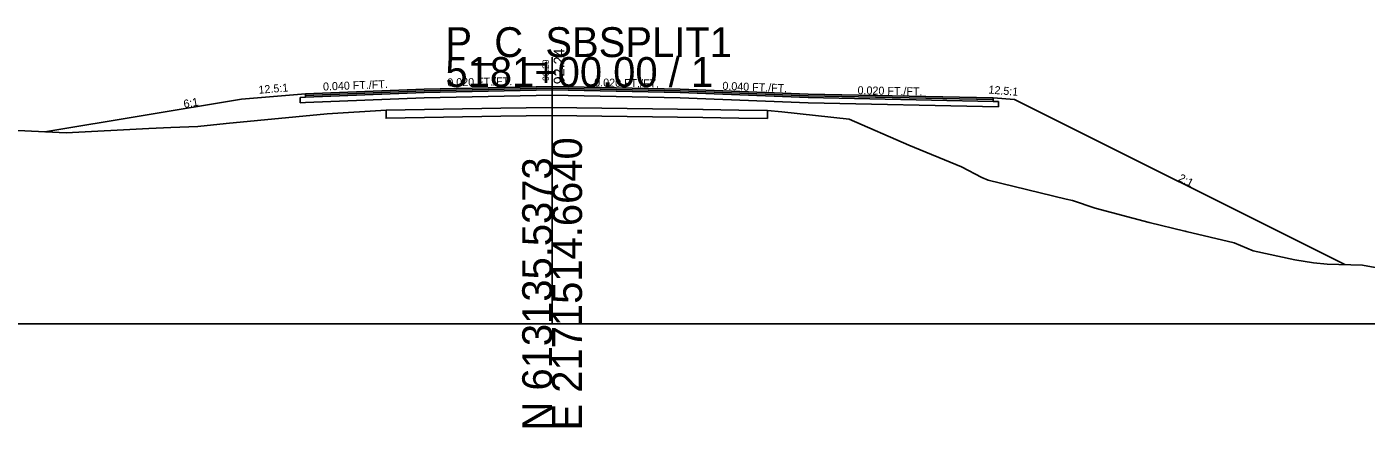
# Model space of a CAD drawing. Extents: x -26 to 1303, y -3010 to 12023.
# Drawn here: x 100.8 to 226.3, y 4990.3 to 5027.8 of the extents above; entities that cross this region are included whole.
import ezdxf

# ---------------------------------------------------------------- set-up
doc = ezdxf.new("R2010")
doc.units = 0
for name, color, linetype in [('RD_GPK_XS_Cell', 7, 'Continuous'), ('RD_XS_Base', 7, 'Continuous'), ('RD_XS_ExGround', 7, 'Continuous'), ('RD_XS_ExPaveRet', 7, 'Continuous'), ('RD_XS_Greenside', 7, 'Continuous'), ('RD_XS_Pave', 7, 'Continuous'), ('RD_XS_PaveOvlay_CP', 7, 'Continuous'), ('RD_XS_TieSlope', 7, 'Continuous'), ('RD_XS_TX_Elev_EX', 7, 'Continuous'), ('RD_XS_TX_Elev_PR', 7, 'Continuous'), ('RD_XS_TX_ShdSlope', 7, 'Continuous'), ('RD_XS_TX_Slope', 7, 'Continuous')]:
    doc.layers.add(name, color=color, linetype=linetype)

msp = doc.modelspace()

# ---------------------------------------------------------------- linework, layer by layer
at = {"layer": 'RD_GPK_XS_Cell'}
for p, q in [((150, 5000), (150, 5025)), ((0, 5000), (150, 5000)), ((150, 5000), (300, 5000))]:
    msp.add_line(p, q, dxfattribs=at)
at = {"layer": 'RD_XS_Base'}
for p, q in [((138, 5021.68), (150, 5021.92)), ((150, 5021.92), (150, 5022.08)), ((150, 5022.08), (150, 5021.42)), ((150, 5021.92), (150, 5021.92)), ((162, 5021.68), (150, 5021.92)), ((150, 5021.92), (150, 5021.92)), ((150, 5021.92), (150, 5021.42)), ((126.41, 5021.22), (126.91, 5021.24)), ((126.41, 5020.72), (126.41, 5021.22)), ((126.41, 5021.22), (126.41, 5021.22)), ((126.91, 5020.74), (126.41, 5020.72)), ((126.41, 5020.72), (126.41, 5020.72)), ((126.41, 5020.72), (126.41, 5020.72)), ((126.91, 5021.24), (138, 5021.68)), ((126.91, 5021.24), (126.91, 5021.24)), ((138, 5021.18), (126.91, 5020.74)), ((126.91, 5020.74), (126.91, 5020.74)), ((150, 5021.42), (138, 5021.18)), ((150, 5021.42), (150, 5021.42)), ((150, 5021.42), (162, 5021.18)), ((150, 5021.42), (150, 5021.42)), ((174, 5021.2), (162, 5021.68)), ((162, 5021.68), (162, 5021.68)), ((162, 5021.18), (162, 5021.18)), ((162, 5021.18), (174, 5020.7)), ((191.32, 5020.85), (174, 5021.2)), ((174, 5021.2), (174, 5021.2)), ((174, 5020.7), (174, 5020.7)), ((174, 5020.7), (191.82, 5020.34)), ((191.82, 5020.84), (191.32, 5020.85)), ((191.32, 5020.85), (191.32, 5020.85)), ((191.82, 5020.34), (191.82, 5020.84)), ((191.82, 5020.84), (191.82, 5020.84)), ((191.82, 5020.34), (191.82, 5020.34)), ((191.82, 5020.34), (191.82, 5020.34))]:
    msp.add_line(p, q, dxfattribs=at)
at = {"layer": 'RD_XS_ExGround'}
msp.add_lwpolyline([(94.72, 5018.38), (104.46, 5017.9), (112.23, 5018.3), (114.28, 5018.41), (116.81, 5018.5), (119.47, 5018.76), (128.93, 5019.67), (134.44, 5020.01), (145.19, 5020.21), (149.93, 5020.29), (164.12, 5020.09), (167.49, 5020.04), (170.17, 5020), (171.53, 5019.87), (177.82, 5019.18), (183.43, 5016.76), (188.34, 5014.7), (190.27, 5013.72), (190.84, 5013.45), (198.16, 5011.69), (198.76, 5011.55), (200.86, 5010.85), (205.94, 5009.5), (209.28, 5008.68), (209.32, 5008.67), (209.39, 5008.65), (213.9, 5007.6), (215.69, 5006.84), (219.59, 5005.99), (221.34, 5005.72), (222.61, 5005.59), (225.91, 5005.5), (232.22, 5004.34)], dxfattribs=at)
at = {"layer": 'RD_XS_ExPaveRet'}
for points in [[(170.17, 5020), (167.49, 5020.04), (164.12, 5020.09), (164.12, 5020.09), (149.93, 5020.29), (145.19, 5020.21), (145.19, 5020.21), (134.44, 5020.01), (134.44, 5020.01), (134.44, 5020.01), (134.44, 5019.26), (134.44, 5019.26), (145.19, 5019.46), (145.19, 5019.46), (149.93, 5019.54), (164.12, 5019.34), (164.12, 5019.34), (167.49, 5019.29), (170.17, 5019.25), (170.17, 5019.25), (170.17, 5019.25), (170.17, 5020), (170.17, 5020), (170.17, 5020), (170.17, 5020)], [(170.17, 5020), (167.49, 5020.04), (164.12, 5020.09), (149.93, 5020.29), (145.19, 5020.21), (134.44, 5020.01), (134.44, 5019.26), (145.19, 5019.46), (149.93, 5019.54), (164.12, 5019.34), (167.49, 5019.29), (170.17, 5019.25), (170.17, 5020)]]:
    msp.add_lwpolyline(points, dxfattribs=at)
at = {"layer": 'RD_XS_Greenside'}
for p, q in [((120.91, 5021.07), (102.48, 5018)), ((193.32, 5021.01), (224.25, 5005.55))]:
    msp.add_line(p, q, dxfattribs=at)
at = {"layer": 'RD_XS_Pave'}
for p, q in [((138, 5022), (126.91, 5021.55)), ((138, 5021.84), (126.91, 5021.39)), ((126.91, 5021.39), (138, 5021.84)), ((150, 5022.24), (138, 5022)), ((150, 5022.08), (138, 5021.84)), ((138, 5021.84), (150, 5022.08)), ((138, 5021.68), (150, 5021.92)), ((162, 5022), (150, 5022.24)), ((150, 5021.92), (150, 5022.08)), ((150, 5022.08), (162, 5021.84)), ((162, 5021.84), (150, 5022.08)), ((150, 5022.08), (150, 5022.08)), ((150, 5022.08), (150, 5021.92)), ((150, 5021.92), (150, 5021.92)), ((150, 5021.92), (150, 5021.92)), ((150, 5021.92), (150, 5021.92)), ((150, 5021.92), (162, 5021.68)), ((174, 5021.52), (162, 5022)), ((162, 5022), (162, 5022)), ((162, 5021.84), (162, 5021.84)), ((162, 5021.84), (174, 5021.36)), ((174, 5021.36), (162, 5021.84)), ((162, 5021.84), (162, 5021.84)), ((126.91, 5021.24), (138, 5021.68)), ((126.91, 5021.55), (126.91, 5021.55)), ((126.91, 5021.55), (126.91, 5021.39)), ((126.91, 5021.39), (126.91, 5021.39)), ((126.91, 5021.39), (126.91, 5021.24)), ((126.91, 5021.39), (126.91, 5021.39)), ((126.91, 5021.39), (126.91, 5021.39)), ((126.91, 5021.24), (126.91, 5021.24)), ((126.91, 5021.24), (126.91, 5021.24)), ((162, 5021.68), (162, 5021.68)), ((162, 5021.68), (174, 5021.2)), ((191.32, 5021.17), (174, 5021.52)), ((174, 5021.52), (174, 5021.52)), ((174, 5021.36), (174, 5021.36)), ((174, 5021.36), (191.32, 5021.01)), ((191.32, 5021.01), (174, 5021.36)), ((174, 5021.36), (174, 5021.36)), ((174, 5021.2), (174, 5021.2)), ((174, 5021.2), (191.32, 5020.85)), ((191.32, 5021.01), (191.32, 5021.17)), ((191.32, 5021.17), (191.32, 5021.17)), ((191.32, 5021.01), (191.32, 5021.01)), ((191.32, 5021.01), (191.32, 5021.01)), ((191.32, 5020.85), (191.32, 5021.01)), ((191.32, 5021.01), (191.32, 5021.01)), ((191.32, 5020.85), (191.32, 5020.85)), ((191.32, 5020.85), (191.32, 5020.85))]:
    msp.add_line(p, q, dxfattribs=at)
at = {"layer": 'RD_XS_PaveOvlay_CP'}
for p, q in [((138, 5022), (126.91, 5021.55)), ((150, 5022.24), (138, 5022)), ((162, 5022), (150, 5022.24)), ((174, 5021.52), (162, 5022)), ((162, 5022), (162, 5022)), ((126.91, 5021.55), (126.91, 5021.55)), ((191.32, 5021.17), (174, 5021.52)), ((174, 5021.52), (174, 5021.52)), ((191.32, 5021.17), (191.32, 5021.17))]:
    msp.add_line(p, q, dxfattribs=at)
at = {"layer": 'RD_XS_TieSlope'}
for p, q in [((126.91, 5021.55), (120.91, 5021.07)), ((191.32, 5021.17), (193.32, 5021.01))]:
    msp.add_line(p, q, dxfattribs=at)

# ---------------------------------------------------------------- texts
at = {"layer": 'RD_GPK_XS_Cell'}
for s, p in [('P_C_SBSPLIT1', (140, 5025)), ('5181+00.00 / 1', (140, 5022.2))]:
    msp.add_text(s, height=2.8, dxfattribs=at).set_placement(p)
for s, p in [('E 2171514.6640', (152.8, 4990)), ('N 613135.5373', (150, 4990))]:
    msp.add_text(s, height=2.8, rotation=90, dxfattribs=at).set_placement(p)
at = {"layer": 'RD_XS_TX_Elev_EX'}
msp.add_text('90.29', height=0.6, rotation=90, dxfattribs=at).set_placement((149.7, 5022.77))
at = {"layer": 'RD_XS_TX_Elev_PR'}
msp.add_text('92.24', height=1, rotation=90, dxfattribs=at).set_placement((151.15, 5022.45))
at = {"layer": 'RD_XS_TX_ShdSlope'}
for rotation, p in [(4.5739, (122.52, 5021.56)), (355.4261, (190.86, 5021.59))]:
    msp.add_text('12.5:1', height=0.75, rotation=rotation, dxfattribs=at).set_placement(p)
at = {"layer": 'RD_XS_TX_Slope'}
for s, rotation, p in [('0.020 FT./FT.', 1.1458, (140.19, 5022.25)), ('0.040 FT./FT.', 2.2906, (128.55, 5021.86)), ('0.020 FT./FT.', 358.8542, (153.94, 5022.26)), ('0.040 FT./FT.', 357.7094, (165.94, 5021.94)), ('0.020 FT./FT.', 358.8542, (178.61, 5021.52)), ('6:1', 9.4623, (115.53, 5020.23)), ('2:1', 333.4349, (208.6, 5013.43))]:
    msp.add_text(s, height=0.75, rotation=rotation, dxfattribs=at).set_placement(p)

doc.saveas('drawing.dxf')
